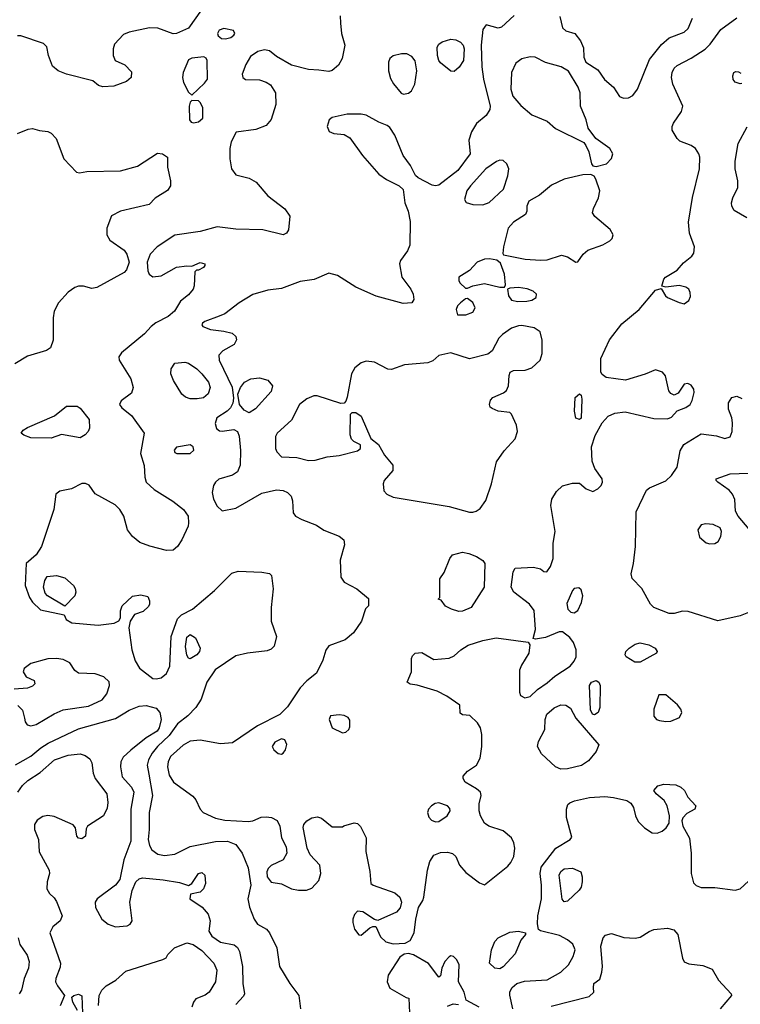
# Model space of a CAD drawing. Extents: x 1173029 to 1307123, y 522559 to 678521.
# Tile 265 of 623: x 1250048 to 1254306, y 595682 to 601496. Entities that reach past the tile are written whole.
import ezdxf

# ---------------------------------------------------------------- set-up
doc = ezdxf.new("R2010")
doc.units = 0

msp = doc.modelspace()

# ---------------------------------------------------------------- linework, layer by layer
at = {"layer": '0CON10XD'}
for points in [[(1251122.2, 601555), (1251045, 601445.4), (1250975, 601415.6), (1250955, 601411.9), (1250865, 601446.7), (1250815, 601448.1), (1250695, 601423.3), (1250661.7, 601408.3), (1250609.2, 601350.8), (1250601.2, 601325), (1250600, 601285), (1250612.5, 601255), (1250669.2, 601229.2), (1250708.3, 601188.3), (1250706.2, 601155), (1250679.1, 601130.9), (1250605, 601104.2), (1250540.5, 601100.5), (1250515, 601106.7), (1250480, 601135), (1250325, 601174.2), (1250275, 601194.2), (1250241.8, 601221.8), (1250218.1, 601285), (1250209.2, 601335), (1250188.8, 601355), (1250055, 601400), (1250035, 601400.8)], [(1251941.7, 601518.3), (1251943.6, 601475), (1251950.4, 601415), (1251968.5, 601345), (1251953.7, 601266.3), (1251932.1, 601227.9), (1251895, 601196.9), (1251875, 601191.1), (1251815, 601197.3), (1251755, 601201.5), (1251655, 601227.1), (1251565, 601278), (1251525, 601312), (1251495, 601319.2), (1251455, 601308), (1251411.7, 601278.3), (1251385, 601232.5), (1251363.3, 601175), (1251367.5, 601155), (1251383, 601143), (1251465, 601141.2), (1251505, 601128), (1251531.2, 601111.2), (1251559.2, 601065), (1251562.5, 600995), (1251535, 600906.7), (1251505, 600872), (1251442.7, 600847.3), (1251327, 600833), (1251297.5, 600775), (1251289.5, 600735), (1251289.6, 600675), (1251299.5, 600615), (1251325, 600580.6), (1251405, 600560.4), (1251445.9, 600535.9), (1251515, 600455.7), (1251615, 600380), (1251645.4, 600335.4), (1251636, 600255), (1251624.2, 600235.8), (1251605, 600226), (1251485, 600255.6), (1251325, 600258.9), (1251215, 600273.1), (1251114.4, 600245.6), (1250965, 600224.5), (1250860, 600155), (1250818.5, 600111.5), (1250802.5, 600065), (1250805, 600013.3), (1250813.6, 599993.6), (1250835, 599977.1), (1250885, 599983.1), (1250975, 600034.2), (1251035, 600042.5), (1251065, 600040), (1251115, 600063.3), (1251142.5, 600055), (1251142.5, 600045), (1251135, 600033.3), (1251105, 600017.5), (1251092.5, 600017.5), (1251082.5, 600007.5), (1251080, 599925), (1251073.3, 599905), (1251045, 599871.2), (1250998, 599835), (1250963.1, 599775), (1250925, 599744.5), (1250852.9, 599707.1), (1250826.1, 599683.9), (1250785, 599640.4), (1250650, 599530), (1250634.5, 599505.5), (1250637.1, 599485), (1250705.8, 599375.8), (1250719.1, 599325), (1250708.8, 599291.2), (1250647.5, 599245), (1250637.5, 599225), (1250651.4, 599205), (1250708.8, 599158.8), (1250784.3, 599055), (1250762.5, 598935), (1250783.2, 598863.2), (1250787.1, 598795), (1250795.8, 598765), (1250843.1, 598723.1), (1250954.1, 598654.1), (1251015.6, 598605), (1251044, 598565), (1251046.2, 598525), (1251043.8, 598505), (1251006.2, 598425), (1250980, 598385), (1250955, 598364), (1250915, 598361.2), (1250818.1, 598388.1), (1250758.9, 598408.9), (1250714.7, 598444.7), (1250685.5, 598485), (1250663.5, 598565), (1250640.6, 598605), (1250612.3, 598632.3), (1250495, 598696.7), (1250458.3, 598748.3), (1250437.5, 598757.5), (1250415, 598756.7), (1250355, 598725.7), (1250285, 598712.5), (1250262, 598695), (1250249.4, 598605), (1250177.9, 598385), (1250145, 598335.7), (1250086.7, 598285), (1250080, 598155), (1250106.7, 598085), (1250125, 598057.5), (1250172.3, 598012.3), (1250311.7, 597981.7), (1250323.3, 597955), (1250355.8, 597935.8), (1250511.3, 597921.3), (1250606.7, 597933.3), (1250633.9, 597946.1), (1250643.3, 597965), (1250643.9, 598006.1), (1250653.3, 598035), (1250715, 598093.3), (1250765, 598100), (1250805, 598090), (1250816.2, 598065), (1250816.2, 598045), (1250808.8, 598031.2), (1250777.4, 598002.6), (1250725.9, 597984.1), (1250701.2, 597945), (1250694.2, 597905), (1250711.5, 597775), (1250729.8, 597709.8), (1250756.4, 597666.4), (1250835, 597605.6), (1250855, 597603.3), (1250885, 597610.6), (1250915.6, 597635), (1250935, 597680), (1250943.2, 597855), (1250980.8, 597959.2), (1251005, 597982.5), (1251070, 598015), (1251200, 598125), (1251301.7, 598228.3), (1251339.7, 598240.3), (1251480, 598235), (1251525, 598225.8), (1251536.2, 598215), (1251545.7, 598135.7), (1251534, 598026), (1251534.6, 597945), (1251565.5, 597854.5), (1251551.9, 597798.1), (1251535, 597779.2), (1251511.1, 597768.9), (1251395, 597755.3), (1251325, 597739.3), (1251202.7, 597657.3), (1251154.5, 597585), (1251120, 597485), (1251090, 597435), (1251041.4, 597385), (1250980.6, 597339.4), (1250930.7, 597269.3), (1250861.9, 597205), (1250831.1, 597165), (1250810, 597125), (1250802.5, 597095), (1250810.7, 597040.7), (1250832.9, 596915), (1250814.4, 596815), (1250814.4, 596715), (1250806.7, 596655), (1250815, 596620), (1250829.2, 596595), (1250865, 596568.9), (1250905, 596560.5), (1250965, 596569.1), (1251055, 596614.5), (1251205, 596644.6), (1251275.4, 596645.4), (1251326.2, 596626.2), (1251361.9, 596575), (1251397.9, 596487.9), (1251414.6, 596385), (1251396.9, 596305), (1251407, 596257), (1251434.6, 596184.6), (1251452.5, 596155), (1251505.9, 596125.9), (1251525.2, 596105.2), (1251566.7, 596015), (1251583.8, 595905), (1251643.9, 595805), (1251698.2, 595735), (1251706.7, 595656.7)], [(1252969.4, 601520.6), (1252895, 601452.5), (1252875, 601445.8), (1252805, 601465.7), (1252785, 601438.8), (1252775.8, 601345), (1252778.1, 601218.1), (1252789.5, 601145), (1252827.5, 600985), (1252825.6, 600965), (1252805, 600930), (1252747.6, 600882.4), (1252718.1, 600835), (1252702.5, 600785), (1252709.2, 600705), (1252636.2, 600605), (1252525, 600519.5), (1252505, 600514.4), (1252485, 600519.5), (1252402.9, 600562.9), (1252387.1, 600577.1), (1252357.3, 600635), (1252313.3, 600695), (1252264, 600815), (1252235, 600860), (1252220.5, 600870.5), (1252170.5, 600890.5), (1252095, 600932), (1252065, 600937.5), (1251982.3, 600937.7), (1251895, 600918), (1251876.2, 600905), (1251864.2, 600865), (1251876.1, 600836.1), (1251903.9, 600823.9), (1251965, 600818.8), (1251999.1, 600799.1), (1252074.3, 600695), (1252170, 600585), (1252215, 600552.2), (1252290, 600515), (1252314.1, 600494.1), (1252324, 600415), (1252344.2, 600365), (1252355.5, 600305.5), (1252353.3, 600165), (1252338.8, 600131.2), (1252298.1, 600075), (1252293.3, 600055), (1252305.5, 599975), (1252358.8, 599905), (1252373.5, 599875), (1252376.9, 599843.1), (1252365, 599823.8), (1252315, 599820), (1252155, 599863.6), (1252035, 599916.2), (1251926.7, 599986.7), (1251875, 599999.6), (1251788.3, 599961.7), (1251705, 599950.6), (1251595, 599908.9), (1251515, 599898.6), (1251425, 599874.2), (1251345, 599824.4), (1251260.4, 599759.6), (1251226.7, 599745), (1251142, 599715), (1251128, 599705), (1251124.2, 599695), (1251130, 599685), (1251175, 599667.3), (1251255, 599657.9), (1251304.7, 599644.7), (1251324.5, 599625), (1251328.5, 599605), (1251315, 599578.9), (1251248.3, 599541.7), (1251224.6, 599515), (1251226.2, 599485), (1251303.6, 599326.4), (1251312.4, 599262.4), (1251308, 599232), (1251294.5, 599205), (1251274.7, 599185.3), (1251213.5, 599145), (1251202.5, 599112.5), (1251211.9, 599081.9), (1251229.5, 599069.5), (1251245, 599066), (1251313.2, 599076.8), (1251334.6, 599064.6), (1251345, 599037.5), (1251353.3, 598953.3), (1251352, 598865), (1251335, 598826.9), (1251305, 598806.5), (1251225, 598782.9), (1251204.6, 598765.4), (1251193.3, 598745), (1251186.2, 598705), (1251194, 598665), (1251215, 598623.3), (1251245, 598596.5), (1251325, 598611.9), (1251479.7, 598700.3), (1251565, 598719.5), (1251605, 598716.7), (1251631.2, 598705), (1251652.7, 598682.7), (1251660, 598655), (1251664, 598585), (1251678.8, 598565), (1251715, 598544.2), (1251801.4, 598511.4), (1251845, 598482.9), (1251936.7, 598446.7), (1251963.1, 598425), (1251968.2, 598395), (1251941.8, 598305), (1251945.5, 598205.5), (1251965.5, 598175.5), (1252040, 598135), (1252108.3, 598078.3), (1252110, 598035), (1252091.7, 598018.3), (1252067.1, 597945), (1252020, 597875), (1251971.4, 597835), (1251875, 597798.5), (1251856.4, 597773.6), (1251838.9, 597715), (1251802.9, 597637.1), (1251745, 597593.3), (1251705, 597551.4), (1251631, 597439), (1251585, 597393.6), (1251452.6, 597327.4), (1251305, 597225.6), (1251235, 597221.2), (1251115, 597242.3), (1251055, 597235.3), (1251015, 597212.7), (1250940, 597145), (1250926, 597115), (1250922.7, 597085), (1250932.5, 597035), (1250957.1, 596995), (1251071.1, 596911.1), (1251088.9, 596888.9), (1251114.2, 596834.2), (1251133.1, 596815), (1251205, 596781.8), (1251260.7, 596770.7), (1251397.4, 596762.6), (1251425, 596766.7), (1251475, 596786.7), (1251505, 596790), (1251536.3, 596786.3), (1251568.7, 596768.7), (1251586, 596735), (1251594.4, 596665), (1251623.1, 596613.1), (1251626.9, 596575), (1251604.5, 596535), (1251535, 596502.7), (1251515.5, 596485), (1251508.2, 596465), (1251511.5, 596435), (1251535, 596402.9), (1251595, 596394.6), (1251654.8, 596364.8), (1251695, 596356.1), (1251742.7, 596357.3), (1251775, 596368.6), (1251815.6, 596414.4), (1251828.1, 596455), (1251821.4, 596505), (1251765, 596565.8), (1251747.5, 596605), (1251723.9, 596726.1), (1251728, 596745), (1251744, 596765), (1251775, 596784.2), (1251808.8, 596788.8), (1251832.3, 596782.3), (1251895, 596730), (1251955, 596730), (1251963, 596737), (1252025, 596753.8), (1252045, 596750), (1252062.9, 596732.9), (1252095.8, 596665), (1252092.9, 596585), (1252117, 596467), (1252122.5, 596395), (1252137.5, 596385), (1252265, 596340.9), (1252293.5, 596315), (1252303.5, 596285), (1252297.2, 596252.8), (1252273.8, 596226.2), (1252165, 596177.5), (1252145, 596182.5), (1252075, 596229.2), (1252045, 596232), (1252026.8, 596213.2), (1252017.1, 596185), (1252015.8, 596165), (1252026.1, 596126.1), (1252051.7, 596091.7), (1252065, 596090), (1252116.4, 596133.6), (1252135, 596142.5), (1252151.7, 596141.7), (1252180.2, 596080.2), (1252211.2, 596051.2), (1252255, 596040), (1252325, 596043.8)], [(1252325, 596043.8), (1252355, 596060), (1252380, 596105), (1252388.6, 596185), (1252403.8, 596255), (1252430, 596295), (1252436.2, 596315), (1252458.1, 596475), (1252472.5, 596525), (1252495, 596563.8), (1252535, 596579.2), (1252575, 596580), (1252605, 596573.3), (1252625.8, 596555.8), (1252646.7, 596505), (1252685, 596461.2), (1252765, 596399.2), (1252795, 596388.8), (1252932.6, 596497.4), (1252950.9, 596519.1), (1252967.1, 596555), (1252973.1, 596605), (1252968.1, 596635), (1252954.4, 596665), (1252905, 596707.5), (1252820, 596735), (1252795, 596752), (1252770.9, 596795), (1252762.5, 596825), (1252763.1, 596866.9), (1252774.3, 596915), (1252770.8, 596935), (1252748, 596955), (1252680, 596995), (1252667.8, 597015), (1252669.5, 597029.5), (1252695, 597060), (1252748.1, 597095), (1252769.4, 597135), (1252779.2, 597205), (1252779.2, 597275), (1252771.2, 597315), (1252753.3, 597345), (1252708.3, 597388.3), (1252665, 597392.5), (1252651.7, 597401.7), (1252648.3, 597448.3), (1252572, 597502), (1252515, 597530.5), (1252397, 597567), (1252355, 597572), (1252337.5, 597585), (1252363.3, 597645), (1252363.8, 597725), (1252369.3, 597740.7), (1252385, 597756.2), (1252425, 597760), (1252495, 597717.5), (1252585, 597727.1), (1252615, 597740), (1252653.8, 597776.2), (1252697.2, 597802.8), (1252785, 597830.8), (1252864.4, 597845.6), (1253051.7, 597821.7), (1253062.5, 597805), (1253055.7, 597755), (1253012.5, 597685), (1253001.4, 597655), (1253001.2, 597525), (1253006.7, 597505), (1253032.7, 597492.7), (1253065, 597500), (1253108.4, 597541.6), (1253165, 597580), (1253209.5, 597620.5), (1253301.3, 597678.7), (1253325, 597708.6), (1253336.1, 597735), (1253335.4, 597775), (1253319.7, 597819.7), (1253298.5, 597848.5), (1253255, 597881.2), (1253235, 597881.2), (1253155, 597847.5), (1253095, 597837.5), (1253082.5, 597842.5), (1253096, 597895), (1253087.3, 598007.3), (1253061.2, 598045), (1252968, 598115), (1252951.4, 598145), (1252963.9, 598236.1), (1252975, 598257.5), (1253085, 598263.8), (1253125, 598253.3), (1253145, 598237.5), (1253163, 598237), (1253185, 598267.5), (1253200, 598315), (1253200, 598405), (1253212.9, 598475), (1253187.3, 598627.3), (1253193.3, 598665), (1253219.1, 598710.9), (1253255, 598744.4), (1253315, 598759.2), (1253355, 598758.8), (1253395, 598726.2), (1253435, 598711.2), (1253465, 598726.7), (1253484.1, 598745.9), (1253492, 598765), (1253490, 598785), (1253445.8, 598845.8), (1253429.7, 598889.7), (1253427.1, 598975), (1253448.1, 599041.9), (1253490, 599115), (1253524.6, 599155.4), (1253565, 599172.2), (1253625, 599181.1), (1253795, 599142.1), (1253875, 599138.9), (1253900.3, 599149.7), (1253933.3, 599186.7), (1253985, 599207.1), (1254009.2, 599225), (1254022.1, 599247.9), (1254034.2, 599295), (1254032, 599315), (1254015, 599338), (1253995, 599347.5), (1253975, 599343.8), (1253939.7, 599290.3), (1253915, 599279.2), (1253895, 599289.2), (1253884, 599304), (1253863.1, 599393.1), (1253845.6, 599415.6), (1253805, 599429.4), (1253744.1, 599404.1), (1253627.3, 599367.3), (1253514.3, 599384.3), (1253490.3, 599400.3), (1253482, 599415), (1253482.5, 599495), (1253532.7, 599605), (1253605, 599700.6), (1253708.6, 599785), (1253805, 599900), (1253838.3, 599908.3), (1253863.8, 599865), (1253875.7, 599855.7), (1253945, 599825.7), (1253975, 599819.2), (1254002.6, 599837.4), (1254011.7, 599861.7), (1254010.6, 599885), (1254000.8, 599905), (1253985, 599917.1), (1253945, 599927.1), (1253865, 599917.5), (1253842.5, 599922.5), (1253853.8, 599965), (1253863.4, 599976.6), (1253932.4, 600017.6), (1253969.3, 600060.7), (1254020, 600100), (1254032.2, 600117.8), (1254035.5, 600155), (1254005.4, 600235.4), (1253999.7, 600299.7), (1254023.6, 600446.4), (1254064.3, 600615), (1254067.1, 600685), (1254061.4, 600705), (1254040.8, 600735), (1254015, 600753.1), (1253948.7, 600778.7), (1253932, 600795), (1253904.2, 600844.2), (1253904, 600865), (1253912, 600885), (1253958.5, 600955), (1253965.5, 600985), (1253906.7, 601115), (1253900, 601155), (1253903.3, 601185), (1253915, 601210), (1253933.4, 601226.6), (1254015, 601268.2), (1254098.5, 601321.5), (1254128.3, 601351.7), (1254191.5, 601438.5), (1254285, 601508.1)], [(1253240, 601515), (1253255, 601447.5), (1253275, 601430), (1253327.5, 601415), (1253362.3, 601372.3), (1253379.2, 601329.2), (1253381.2, 601275), (1253393.3, 601245), (1253465, 601199.2), (1253503.9, 601143.9), (1253557, 601097), (1253592.7, 601042.7), (1253615, 601033.1)], [(1253615, 601033.1), (1253645, 601034.4), (1253670.9, 601049.1), (1253698.6, 601085), (1253769.6, 601260.4), (1253840.1, 601349.9), (1253885, 601388.8), (1253975, 601422.2), (1253998.1, 601445), (1254024.4, 601505)], [(1251265, 601383.3), (1251295, 601391.2), (1251313.3, 601405), (1251318.8, 601415), (1251311.7, 601431.7), (1251255, 601443.8), (1251226.7, 601435), (1251216.7, 601415), (1251221.7, 601401.7), (1251240, 601385), (1251265, 601383.3)], [(1252615, 601190.8), (1252595, 601191.4), (1252535, 601241.9), (1252524.6, 601255), (1252516.4, 601285), (1252515.5, 601334.5), (1252525, 601352.5), (1252545, 601365.6), (1252595, 601381.8), (1252625, 601376.9), (1252652.6, 601362.6), (1252668.9, 601345), (1252674.5, 601325), (1252670.5, 601255), (1252645, 601215.7), (1252615, 601190.8)], [(1251065, 601050), (1251139.5, 601120.5), (1251157.5, 601145), (1251156.1, 601256.1), (1251149.3, 601269.3), (1251136.7, 601276.7), (1251065, 601268.1), (1251045, 601258.6), (1251014.5, 601185), (1251010.5, 601155), (1251015.6, 601125), (1251045, 601067.5), (1251065, 601050)], [(1252315.9, 601055.9), (1252345, 601062), (1252363, 601077), (1252382.5, 601115), (1252395.6, 601195), (1252385, 601253.3), (1252365, 601278.6), (1252335, 601294.3), (1252305, 601294.3), (1252255, 601282), (1252235, 601266.2), (1252227.5, 601245), (1252227.5, 601195), (1252239.7, 601149.7), (1252257, 601117), (1252303.2, 601063.2), (1252315.9, 601055.9)], [(1253455, 600630), (1253515.6, 600644.4), (1253545, 600676), (1253552.5, 600705), (1253535, 600735.7), (1253453.3, 600795), (1253406.7, 600855), (1253396, 600905), (1253361.2, 600985), (1253360, 601065), (1253347.5, 601097.5), (1253291.4, 601191.4), (1253247.6, 601217.6), (1253155, 601243.9), (1253094.1, 601274.1), (1253065, 601276.8), (1253015.9, 601264.1), (1252980.5, 601239.5), (1252953.5, 601185), (1252950.3, 601085), (1252962.5, 601045), (1253009.6, 600989.6), (1253075, 600934.4), (1253165, 600896.2), (1253215, 600853.8), (1253380.5, 600770.5), (1253394.2, 600754.2), (1253410.8, 600715), (1253426.7, 600645), (1253435, 600632.5), (1253455, 600630)], [(1254315, 601120), (1254305, 601117.5), (1254275, 601126.7), (1254262.7, 601142.7), (1254261.2, 601165), (1254267.5, 601185), (1254279.3, 601190.7), (1254295, 601188.8), (1254309.5, 601179.5)], [(1251075, 600886.2), (1251105, 600893.3), (1251130, 600915), (1251130, 600975), (1251117.5, 601005), (1251105, 601017.5), (1251065, 601020), (1251055, 601010), (1251048.8, 600985), (1251051.2, 600905), (1251061.2, 600891.2), (1251075, 600886.2)], [(1250035, 600823.3), (1250099.5, 600850.5), (1250125, 600854), (1250165, 600842), (1250215, 600836.2), (1250235, 600826.2), (1250264.3, 600794.3), (1250309.2, 600675), (1250385, 600596.7), (1250401.7, 600591.7), (1250445, 600600), (1250645, 600604), (1250745, 600632), (1250862.7, 600707.3), (1250892.5, 600705), (1250922.5, 600685), (1250922, 600625), (1250939.2, 600545), (1250940, 600515), (1250921.7, 600488.3), (1250848.3, 600441.7), (1250813.3, 600405), (1250644.7, 600365.3), (1250591.4, 600338.6), (1250562.9, 600265), (1250562.9, 600225), (1250580.8, 600195), (1250665, 600135.7), (1250682.4, 600112.4), (1250694.7, 600065), (1250680.4, 600019.6), (1250665, 600003.5), (1250505, 599914), (1250475, 599908.8), (1250425, 599922.5), (1250395, 599922.9), (1250374.3, 599915.7), (1250335, 599888), (1250277.7, 599825), (1250252, 599775), (1250246.2, 599735), (1250245.5, 599604.5), (1250230.6, 599559.4), (1250207.6, 599542.4), (1250095, 599508.9), (1250020, 599465)], [(1254345, 600325.8), (1254268.8, 600368.8), (1254255.8, 600395), (1254254.2, 600414.2), (1254261.4, 600445), (1254291.9, 600505), (1254292.2, 600545), (1254275.6, 600615), (1254275, 600660), (1254294.2, 600765), (1254345.5, 600864.5)], [(1252785, 600403.1), (1252822.6, 600417.4), (1252906.7, 600495), (1252932.1, 600575), (1252937.5, 600615), (1252927.1, 600645), (1252905, 600664.3), (1252885, 600666.9), (1252865, 600658.5), (1252803.1, 600615), (1252711.1, 600515), (1252690.6, 600485), (1252675.8, 600435), (1252686.6, 600416.6), (1252725, 600404.6), (1252785, 600403.1)], [(1253335, 600063.8), (1253345, 600066.2), (1253377.9, 600112.1), (1253405, 600134.5), (1253493.7, 600166.3), (1253535, 600190), (1253548.8, 600205), (1253554, 600225), (1253537.6, 600257.6), (1253446, 600335), (1253432.5, 600355), (1253438.3, 600381.7), (1253468.8, 600445), (1253476.2, 600485), (1253453.3, 600555), (1253443, 600573), (1253423, 600583), (1253375, 600580), (1253265, 600554.4), (1253190.6, 600519.4), (1253119.1, 600460.9), (1253056.7, 600425), (1253043.9, 600396.1), (1253043.8, 600365), (1253036.2, 600345), (1252965, 600301.4), (1252934.7, 600265.3), (1252906, 600156), (1252902.5, 600115), (1252907, 600107), (1253035, 600081.5), (1253125.4, 600075.4), (1253165, 600078.8), (1253250, 600105), (1253285, 600096.7), (1253335, 600063.8)], [(1252695, 599910), (1252725.7, 599924.3), (1252795, 599939.5), (1252885, 599916), (1252912.5, 599917.5), (1252918.8, 599931.2), (1252913.4, 599993.4), (1252888.3, 600058.3), (1252867, 600077), (1252824.1, 600084.1), (1252795, 600082.9), (1252751.2, 600065), (1252706.7, 600015), (1252642.5, 599975), (1252643.3, 599955), (1252651.2, 599941.2), (1252681.7, 599911.7), (1252695, 599910)], [(1252991.3, 599831.3), (1253045, 599834.3), (1253075, 599840), (1253100, 599855), (1253102.5, 599875), (1253082.3, 599892.3), (1253046.8, 599906.8), (1252995, 599914.4), (1252945, 599911.2), (1252930, 599905), (1252935.8, 599865), (1252955, 599840.8), (1252991.3, 599831.3)], [(1252635, 599753.3), (1252685, 599754.4), (1252725, 599768.6), (1252740, 599795), (1252725, 599826.2), (1252695, 599850), (1252681.7, 599848.3), (1252653.3, 599825), (1252635, 599806.7), (1252626.2, 599785), (1252635, 599753.3)], [(1252725, 598587.5), (1252745, 598594.2), (1252769.7, 598610.3), (1252802.6, 598657.4), (1252835.4, 598755), (1252864.6, 598885.4), (1252910.1, 598949.9), (1252975, 599022.2), (1252990, 599065), (1252982.7, 599102.7), (1252955, 599166.7), (1252945, 599176.2), (1252875, 599184.2), (1252839.5, 599199.5), (1252828.8, 599208.8), (1252823.9, 599223.9), (1252830.5, 599249.5), (1252843.9, 599266.1), (1252907.7, 599292.3), (1252924.1, 599305.9), (1252936.2, 599335), (1252940, 599395), (1252946.7, 599415), (1252965.7, 599424.3), (1253035, 599427.3), (1253075, 599440.5), (1253122.9, 599485), (1253136.2, 599525), (1253134.5, 599604.5), (1253124.1, 599654.1), (1253087.3, 599677.3), (1253015, 599690), (1252995, 599689.4), (1252955, 599675.6), (1252901.7, 599638.3), (1252879.5, 599615), (1252839.6, 599540.4), (1252815, 599520.8), (1252705, 599493.8), (1252595, 599530), (1252525, 599514), (1252488.5, 599481.5), (1252460.3, 599469.7), (1252322.3, 599457.7), (1252245, 599430.5), (1252223, 599433), (1252145, 599474.2), (1252095, 599479.2), (1252065, 599470.8), (1252028.9, 599441.1), (1252008.6, 599405), (1251982.7, 599267.3), (1251975.9, 599244.1), (1251965, 599232.5), (1251945, 599230), (1251805, 599274.5), (1251785.5, 599275.5), (1251745, 599258.5), (1251701.9, 599225), (1251655, 599131.2), (1251570, 599055), (1251560, 599035), (1251560, 598965), (1251566.7, 598945), (1251596, 598916), (1251685, 598910.6), (1251755, 598893.8), (1251794.6, 598894.6), (1251865, 598915.5), (1251936.4, 598923.6), (1252045, 598951.2), (1252062.5, 598965), (1252062.5, 598985), (1252022.5, 599005), (1252009.3, 599019.3), (1252000, 599045), (1252003, 599167), (1252013.6, 599176.4), (1252035, 599176.2), (1252066.2, 599155), (1252123.9, 599023.9), (1252167.9, 598987.9), (1252203.3, 598925), (1252252.5, 598865), (1252253.8, 598835), (1252201.2, 598775), (1252196.2, 598755), (1252200, 598715), (1252216.7, 598695), (1252255, 598677.5), (1252585, 598622.5), (1252705, 598589.2), (1252725, 598587.5)], [(1251097.3, 599257.3), (1251055, 599258), (1251027.3, 599267.3), (1251006.2, 599285), (1250957.1, 599365), (1250941.5, 599405), (1250942.9, 599435), (1250965, 599468.6), (1251025, 599473.1), (1251045, 599468.1), (1251095, 599435.6), (1251125, 599405.7), (1251164.5, 599355), (1251173.6, 599325), (1251162.1, 599287.9), (1251135, 599264.4), (1251097.3, 599257.3)], [(1251405, 599174.4), (1251375, 599190), (1251346.9, 599225), (1251338.1, 599285), (1251352.5, 599325), (1251376.5, 599355), (1251415, 599376.2), (1251465, 599380.9), (1251515, 599367.8), (1251542.9, 599335), (1251535, 599300), (1251441.2, 599198.8), (1251405, 599174.4)], [(1253355, 599136.2), (1253335, 599143.3), (1253326.2, 599185), (1253330, 599265), (1253355, 599286.7), (1253365, 599280), (1253370, 599255), (1253365, 599143.3), (1253355, 599136.2)], [(1254355, 597996.7), (1254304.5, 597975.5), (1254172.4, 597947.6), (1253997.8, 598002.2), (1253965, 598002.9), (1253915, 597990.5), (1253885, 597990.5), (1253794.5, 598024.5), (1253775, 598046), (1253725, 598136.9), (1253667.6, 598197.6), (1253661.1, 598225), (1253674.8, 598285), (1253686.1, 598386.1), (1253690.5, 598589.5), (1253751.8, 598718.2), (1253768.5, 598731.5), (1253865, 598773.5), (1253898.5, 598805), (1253932.5, 598855), (1253949.7, 598950.3), (1253973, 598987), (1254075, 599050), (1254165, 599038.8), (1254215, 599023.3), (1254245, 599032.5), (1254258, 599065), (1254260, 599115), (1254256, 599145), (1254237, 599197), (1254237, 599233), (1254255, 599266), (1254285, 599273.8), (1254315, 599258.8)], [(1250235, 599024.4), (1250115, 599027.1), (1250072.3, 599042.3), (1250057.5, 599055), (1250068.3, 599071.7), (1250095, 599088), (1250253.8, 599156.2), (1250325, 599214), (1250387.5, 599215), (1250405, 599203.3), (1250458, 599135), (1250460, 599085), (1250454, 599065), (1250436, 599045), (1250405, 599026.9), (1250295, 599047.5), (1250235, 599024.4)], [(1250976.1, 598933.9), (1251055, 598934), (1251077.5, 598955), (1251073.6, 598973.6), (1251055, 598986), (1250975, 598971.2), (1250962, 598955), (1250965, 598940), (1250976.1, 598933.9)], [(1254357.6, 598487.6), (1254293.8, 598565), (1254277.1, 598595), (1254273.4, 598663.4), (1254260, 598695), (1254239.2, 598719.2), (1254173.8, 598765), (1254163.3, 598775), (1254163.3, 598785), (1254245, 598813.8), (1254405, 598820)], [(1254125, 598402), (1254155, 598403.8), (1254174.2, 598415.8), (1254190.8, 598445), (1254194.3, 598475), (1254187.1, 598495), (1254145, 598516.2), (1254101.4, 598518.6), (1254075, 598512.9), (1254054.4, 598485), (1254065, 598441.2), (1254105, 598408), (1254125, 598402)], [(1252642.3, 598002.3), (1252600, 598015), (1252563.6, 598033.6), (1252538.3, 598068.3), (1252520, 598075), (1252530, 598085), (1252530, 598195), (1252557, 598233), (1252588.8, 598315), (1252605, 598336.7), (1252665, 598352), (1252702.5, 598345), (1252746.8, 598326.8), (1252785, 598303.3), (1252797.5, 598285), (1252793.3, 598145), (1252716, 598025), (1252665, 598004.3), (1252642.3, 598002.3)], [(1250315, 598032.5), (1250212.5, 598095), (1250199.3, 598109.3), (1250190, 598145), (1250197.5, 598185), (1250211.7, 598208.3), (1250265, 598213.8), (1250315, 598200), (1250366, 598155), (1250377, 598137), (1250380, 598115), (1250373.8, 598095), (1250315, 598032.5)], [(1253325, 597993.3), (1253345, 598007.5), (1253368, 598055), (1253376, 598095), (1253365, 598130), (1253351.7, 598141.7), (1253325, 598137.5), (1253313.9, 598126.1), (1253280.7, 598049.3), (1253287.5, 598015), (1253305, 597997.5), (1253325, 597993.3)], [(1251055, 597723.1), (1251045, 597727.1), (1251035, 597744.2), (1251027.3, 597795), (1251035, 597850.8), (1251055, 597866.4), (1251086.9, 597846.9), (1251114.3, 597785), (1251110, 597765), (1251095, 597745.8), (1251055, 597723.1)], [(1253715, 597702.9), (1253683.4, 597703.4), (1253631.2, 597735), (1253626.2, 597745), (1253628.8, 597765), (1253648.8, 597785), (1253685, 597808.6), (1253715, 597817.5), (1253765.5, 597805.5), (1253803.8, 597785), (1253813.8, 597765), (1253810, 597755), (1253715, 597702.9)], [(1250115, 597326), (1250145, 597334.3), (1250251.7, 597398.3), (1250305, 597421.5), (1250455, 597443.1), (1250535, 597480.6), (1250564.3, 597515), (1250580, 597565), (1250577.1, 597587.1), (1250546.1, 597616.1), (1250495, 597633.6), (1250395, 597637.9), (1250375, 597653.1), (1250345, 597699.4), (1250305, 597718.8), (1250265, 597724.5), (1250215, 597722.2), (1250115, 597694.4), (1250074, 597665), (1250068.8, 597645), (1250085.9, 597615.9), (1250133.8, 597595), (1250137.5, 597575), (1250125, 597560), (1250095, 597549.2), (1250015, 597543.3)], [(1253445, 597392.5), (1253432.5, 597395), (1253421.7, 597421.7), (1253415.8, 597565), (1253426.2, 597585), (1253454.1, 597594.1), (1253470, 597585), (1253478.8, 597565), (1253476.2, 597435), (1253466.7, 597405), (1253445, 597392.5)], [(1253865, 597352.2), (1253895, 597354.5), (1253946, 597375), (1253960, 597405), (1253954, 597425), (1253935, 597451.2), (1253865, 597510), (1253825, 597510), (1253794.5, 597425.5), (1253794.6, 597384.6), (1253811.2, 597365), (1253828.7, 597358.7), (1253865, 597352.2)], [(1250024.3, 597095.7), (1250115, 597148.5), (1250173, 597197), (1250216.3, 597223.7), (1250395, 597309.1), (1250615, 597370.8), (1250695, 597418.8), (1250755, 597443.8), (1250796.5, 597446.5), (1250855, 597430.4), (1250877.3, 597405), (1250883.5, 597365), (1250872.9, 597315), (1250860.3, 597295), (1250795, 597255.3), (1250705, 597183.8), (1250659.1, 597140.9), (1250646.9, 597115), (1250643.8, 597085), (1250653.5, 597025), (1250709.2, 596965), (1250722, 596935), (1250705.2, 596835), (1250705.2, 596644.8), (1250663.8, 596535), (1250640.4, 596419.6), (1250613.9, 596386.1), (1250506.9, 596305), (1250494.4, 596285), (1250495.5, 596255), (1250534.6, 596185), (1250570.6, 596155), (1250615, 596140), (1250684.3, 596145.7), (1250701.2, 596155), (1250712.5, 596175), (1250699.5, 596285), (1250713.5, 596355), (1250734.6, 596405.4), (1250755, 596423.1), (1250775, 596428.5), (1250897.1, 596417.1), (1250992.2, 596402.2), (1251045, 596383.3), (1251065, 596396.7), (1251105, 596455.8), (1251125, 596460.8), (1251142, 596445), (1251145.5, 596395), (1251135.4, 596364.6), (1251115, 596344), (1251057, 596333), (1251053.8, 596305), (1251126, 596256), (1251161.5, 596215), (1251172.9, 596175), (1251166.6, 596115), (1251183.4, 596085), (1251235, 596050), (1251315, 596034.6), (1251335, 596017.5), (1251347.5, 595995), (1251365.3, 595905), (1251367.7, 595805), (1251375.8, 595745), (1251370.3, 595729.7), (1251325, 595682)], [(1250036.6, 597446.6), (1250065, 597418.8), (1250077.7, 597372.3), (1250080.8, 597350.8), (1250092.5, 597332.5), (1250115, 597326)], [(1253245, 597071.5), (1253215, 597085.6), (1253131.2, 597161.2), (1253108.5, 597205), (1253113.8, 597235), (1253150.4, 597305), (1253152.9, 597365), (1253162.7, 597395), (1253206.2, 597433.8), (1253245, 597451.5), (1253275, 597449.5), (1253301.8, 597431.8), (1253335, 597372), (1253470, 597215), (1253454.2, 597175), (1253409.6, 597120.4), (1253366.9, 597093.1), (1253285, 597072.7), (1253245, 597071.5)], [(1251955, 597286.2), (1251975, 597290), (1251993.3, 597305), (1251999.3, 597320.7), (1251999.3, 597359.3), (1251990, 597375), (1251965, 597387.5), (1251935, 597392), (1251883.8, 597385), (1251876.2, 597365), (1251894.1, 597314.1), (1251955, 597286.2)], [(1251595, 597158.9), (1251605, 597164.4), (1251619.2, 597185), (1251626.8, 597216.8), (1251615, 597244.3), (1251595, 597250.5), (1251555, 597229.4), (1251540.6, 597205), (1251549.2, 597185), (1251575, 597163.3), (1251595, 597158.9)], [(1250036.7, 596935), (1250065, 596974.6), (1250096.9, 597003.1), (1250169.2, 597050.8), (1250253.3, 597125), (1250335, 597153.4), (1250405, 597161.2), (1250435, 597152.2), (1250462.6, 597132.6), (1250475, 597107.5), (1250482.4, 597047.6), (1250493.8, 597015), (1250562.5, 596925), (1250570, 596875), (1250565, 596840)], [(1252961.1, 595655), (1252943.4, 595736.6), (1252944.5, 595755.5), (1252958.5, 595781.5), (1252986.2, 595805), (1253031.2, 595818.8), (1253165, 595827.8), (1253245, 595873.2), (1253291.3, 595915), (1253319.3, 595965), (1253330, 596005), (1253317.2, 596037.2), (1253285, 596063.4), (1253238.2, 596088.2), (1253125, 596117.1), (1253114.2, 596125), (1253107.3, 596157.3), (1253110.6, 596205), (1253131.2, 596305), (1253131.2, 596385), (1253122.5, 596455), (1253128.6, 596491.4), (1253216.2, 596603.8), (1253300, 596655), (1253309.7, 596670.3), (1253278.9, 596785), (1253279.4, 596835), (1253287.8, 596862.2), (1253297.8, 596872.2), (1253326.8, 596883.2), (1253415, 596903.9), (1253505, 596908.9), (1253557.2, 596902.8), (1253635.3, 596885.3), (1253660, 596870), (1253674.4, 596845), (1253686.9, 596795), (1253702.8, 596762.8), (1253738.9, 596725), (1253785, 596695.4), (1253815, 596692.3), (1253844.7, 596705.3), (1253868.1, 596725), (1253885, 596752.5), (1253887.5, 596795), (1253874.5, 596855), (1253855.3, 596885.3), (1253808, 596925), (1253794, 596945), (1253817.9, 596972.1), (1253855, 596981.9), (1253925, 596978.6), (1253954.4, 596964.4), (1253975.6, 596945.6), (1253996.7, 596905), (1254042.5, 596855), (1254037.5, 596835), (1253990.5, 596809.5), (1253966.4, 596783.6), (1253960, 596765), (1253966.2, 596735), (1254005, 596662.5), (1254015.4, 596575.4), (1254016.2, 596455), (1254028.9, 596398.9), (1254045, 596383.5), (1254075, 596371.5), (1254155, 596372.1), (1254275, 596356.9), (1254305.8, 596364.2), (1254355, 596409.2)], [(1250565, 596840), (1250543.8, 596795), (1250450, 596735), (1250440.7, 596719.3), (1250436.7, 596675), (1250415, 596660), (1250395, 596663.8), (1250386.2, 596675), (1250378.8, 596725), (1250365, 596742), (1250252, 596792), (1250215, 596797.1), (1250185, 596791.1), (1250151.2, 596768.8), (1250136.5, 596745), (1250136.5, 596715), (1250160, 596655), (1250163.7, 596583.7), (1250221.9, 596475), (1250224.3, 596455), (1250210.5, 596405), (1250209.4, 596365), (1250225, 596336.2), (1250251.7, 596311.7), (1250265, 596290), (1250300, 596205), (1250288, 596175), (1250245, 596140.8), (1250225.6, 596105), (1250290.5, 595925), (1250288.6, 595901.4), (1250262.2, 595835), (1250260, 595815), (1250270.9, 595790.9), (1250312.5, 595735), (1250287.3, 595672.7)], [(1252505, 596760.6), (1252525, 596762.2), (1252574.3, 596795), (1252591.9, 596825), (1252589.3, 596839.3), (1252575.8, 596855), (1252525, 596872.5), (1252502.2, 596867.8), (1252481.4, 596855), (1252464.3, 596835), (1252458.6, 596815), (1252466.6, 596786.6), (1252480.7, 596770.7), (1252505, 596760.6)], [(1253265, 596286.7), (1253253, 596303), (1253235.6, 596445), (1253245, 596467.1), (1253265, 596482.2), (1253315, 596486.7), (1253364.3, 596464.3), (1253372.5, 596435), (1253372.5, 596405), (1253365.8, 596375), (1253354.3, 596355.7), (1253285, 596291.2), (1253265, 596286.7)], [(1252885, 595892.5), (1252855, 595896), (1252824, 595925), (1252835.4, 596005), (1252855.9, 596054.1), (1252875.8, 596075), (1252945, 596107.9), (1252994.5, 596114.5), (1253036.7, 596105), (1253036.2, 596095), (1253009.6, 596060.4), (1252975, 595980.6), (1252905.5, 595904.5), (1252885, 595892.5)], [(1253188, 595672), (1253412.4, 595727.6), (1253440, 595755), (1253439.3, 595779.3), (1253440, 595805), (1253475, 595830), (1253487.5, 595872.5), (1253491.4, 595905), (1253481.1, 596025), (1253495.7, 596074.3), (1253509.2, 596090.8), (1253545, 596100), (1253617, 596077), (1253685, 596072.5), (1253715, 596079.6), (1253767, 596113), (1253795, 596123.2), (1253875, 596132.5), (1253913.1, 596123.1), (1253936.2, 596095), (1253963.8, 595955), (1253974.1, 595934.1), (1254002.3, 595922.3), (1254085, 595912.5), (1254139.1, 595889.1), (1254178, 595825), (1254251.2, 595745), (1254253.8, 595735), (1254187.1, 595655)], [(1250039.4, 596075), (1250048.6, 596035), (1250093.6, 595973.6), (1250105.4, 595935), (1250100, 595895), (1250075.3, 595835), (1250059.1, 595765), (1250045.7, 595745)], [(1250514.2, 595675), (1250518.5, 595735), (1250533.4, 595766.6), (1250559.2, 595790.8), (1250616.9, 595825), (1250675, 595878.1), (1250893.6, 595946.4), (1250913, 595957), (1250924.1, 595975.9), (1250964, 596015), (1251035, 596046.1), (1251074.3, 596035), (1251125, 595999.4), (1251195.6, 595925), (1251212.9, 595885), (1251205.6, 595815), (1251168.6, 595755), (1251145, 595736.9), (1251090, 595715), (1251074.4, 595695.6), (1251065.4, 595664.6)], [(1252763.3, 595665), (1252686.4, 595706.4), (1252674.2, 595755), (1252640.8, 595815), (1252645.6, 595915), (1252631.9, 595945), (1252611.2, 595965), (1252595, 595968.1), (1252585, 595962.9), (1252560, 595935), (1252542, 595895), (1252535, 595850), (1252525, 595842.5), (1252463, 595923), (1252375, 595973.8), (1252345, 595983.3), (1252320.5, 595979.5), (1252295, 595961.2), (1252224.5, 595855), (1252220, 595815), (1252235, 595778), (1252331.7, 595721.7), (1252348.3, 595718.3), (1252351.7, 595631.7)], [(1250390, 595645), (1250363.3, 595695), (1250357.5, 595725), (1250367.5, 595735), (1250395, 595742), (1250415, 595732.5), (1250420, 595630)], [(1252575, 595672), (1252610, 595685), (1252641.2, 595681.2)]]:
    msp.add_lwpolyline(points, dxfattribs=at)

doc.saveas('drawing.dxf')
